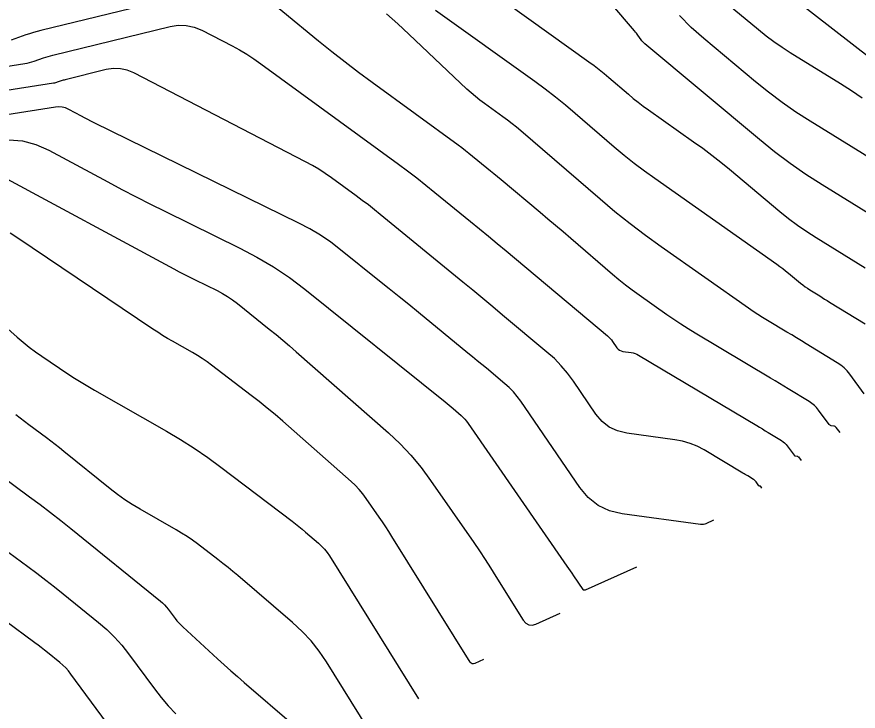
# Model space of a CAD drawing. Extents: x 1354696 to 1366163, y 660729 to 670380.
# Drawn here: x 1360591.1 to 1360664.7, y 664218.3 to 664279.1 of the extents above; entities that cross this region are included whole.
import ezdxf

# ---------------------------------------------------------------- set-up
doc = ezdxf.new("R2010")
doc.units = 0
doc.layers.add('R_Contours', color=7, linetype='Continuous')

msp = doc.modelspace()

# ---------------------------------------------------------------- linework, layer by layer
at = {"layer": 'R_Contours'}
for points in [[(1360669.999, 664259.188), (1360661.604, 664264.375), (1360660.175, 664265.293), (1360658.782, 664266.26), (1360657.424, 664267.276), (1360656.101, 664268.342), (1360646.053, 664276.734), (1360645.964, 664276.813), (1360645.881, 664276.898), (1360645.804, 664276.989), (1360645.733, 664277.084), (1360645.461, 664277.478), (1360645.392, 664277.576), (1360645.32, 664277.672), (1360645.246, 664277.765), (1360645.169, 664277.857), (1360630.111, 664295.468)], [(1360619.738, 664290.543), (1360641.157, 664275.164), (1360641.608, 664274.833), (1360642.052, 664274.491), (1360642.488, 664274.141), (1360642.916, 664273.78), (1360644.615, 664272.318), (1360645.043, 664271.958), (1360645.481, 664271.609), (1360645.926, 664271.271), (1360646.38, 664270.943), (1360650.333, 664268.164), (1360651.138, 664267.585), (1360651.931, 664266.99), (1360652.711, 664266.379), (1360653.479, 664265.751), (1360657.898, 664262.06), (1360658.658, 664261.448), (1360659.438, 664260.864), (1360660.239, 664260.308), (1360661.06, 664259.781), (1360665.361, 664257.124)], [(1360663.181, 664242.688), (1360662.806, 664243.151), (1360662.767, 664243.192), (1360662.722, 664243.224), (1360662.672, 664243.247), (1360662.618, 664243.261), (1360662.388, 664243.299), (1360662.333, 664243.313), (1360662.285, 664243.336), (1360662.241, 664243.369), (1360662.204, 664243.411), (1360661.277, 664244.662), (1360661.102, 664244.877), (1360660.909, 664245.071), (1360660.698, 664245.246), (1360660.469, 664245.402), (1360658.629, 664246.527), (1360658.242, 664246.762), (1360657.856, 664246.997), (1360657.468, 664247.23), (1360657.08, 664247.463), (1360650.476, 664251.402), (1360649.842, 664251.788), (1360649.216, 664252.186), (1360648.597, 664252.595), (1360647.986, 664253.017), (1360645.557, 664254.724), (1360644.956, 664255.158), (1360644.365, 664255.607), (1360643.786, 664256.069), (1360643.218, 664256.546), (1360639.572, 664259.684), (1360638.905, 664260.256), (1360638.236, 664260.825), (1360637.565, 664261.392), (1360636.891, 664261.957), (1360633.463, 664264.818), (1360633.153, 664265.076), (1360632.842, 664265.334), (1360632.531, 664265.59), (1360632.219, 664265.846), (1360630.971, 664266.868), (1360630.657, 664267.122), (1360630.34, 664267.371), (1360630.019, 664267.615), (1360629.695, 664267.855), (1360622.169, 664273.349), (1360620.979, 664274.23), (1360619.803, 664275.128), (1360618.64, 664276.043), (1360617.489, 664276.974), (1360611.23, 664282.117)], [(1360606.981, 664281.276), (1360593.155, 664277.89), (1360592.825, 664277.805), (1360592.497, 664277.712), (1360592.171, 664277.612), (1360591.848, 664277.504), (1360590.559, 664277.056)], [(1360678.398, 664265.698), (1360659.395, 664280.447)], [(1360627.73, 664279.691), (1360636.426, 664273.447), (1360637.333, 664272.78), (1360638.226, 664272.093), (1360639.103, 664271.387), (1360639.965, 664270.662), (1360643.382, 664267.721), (1360644.244, 664266.997), (1360645.124, 664266.294), (1360646.021, 664265.614), (1360646.934, 664264.955), (1360657.636, 664257.43), (1360657.892, 664257.247), (1360658.144, 664257.058), (1360658.391, 664256.864), (1360658.635, 664256.664), (1360659.695, 664255.779), (1360659.893, 664255.62), (1360660.095, 664255.468), (1360660.303, 664255.324), (1360660.516, 664255.187), (1360661.38, 664254.653), (1360661.596, 664254.52), (1360661.812, 664254.387), (1360662.028, 664254.254), (1360662.245, 664254.122), (1360665.36, 664252.217)], [(1360653.371, 664280.183), (1360656.015, 664277.975), (1360656.685, 664277.435), (1360657.373, 664276.92), (1360658.079, 664276.43), (1360658.802, 664275.965), (1360663.186, 664273.257), (1360664.152, 664272.642), (1360665.101, 664272.002)], [(1360665.279, 664246.096), (1360664.016, 664247.802), (1360663.777, 664248.094), (1360663.514, 664248.359), (1360663.226, 664248.598), (1360662.914, 664248.809), (1360660.2, 664250.469), (1360659.777, 664250.727), (1360659.353, 664250.984), (1360658.928, 664251.24), (1360658.502, 664251.495), (1360656.799, 664252.511), (1360656.375, 664252.769), (1360655.957, 664253.034), (1360655.544, 664253.308), (1360655.136, 664253.589), (1360647.488, 664258.966), (1360646.115, 664259.957), (1360644.767, 664260.98), (1360643.445, 664262.036), (1360642.149, 664263.124), (1360635.202, 664269.103), (1360634.82, 664269.424), (1360634.433, 664269.736), (1360634.038, 664270.04), (1360633.636, 664270.335), (1360632.017, 664271.498), (1360631.617, 664271.795), (1360631.228, 664272.105), (1360630.85, 664272.428), (1360630.482, 664272.763), (1360625.392, 664277.564), (1360624.415, 664278.469), (1360623.424, 664279.358)], [(1360670.696, 664263.687), (1360660.536, 664269.964), (1360659.295, 664270.762), (1360658.085, 664271.602), (1360656.906, 664272.484), (1360655.758, 664273.409), (1360651.225, 664277.194), (1360650.129, 664278.174), (1360649.106, 664279.221)], [(1360579.114, 664273.019), (1360591.746, 664275.003), (1360591.958, 664275.041), (1360592.167, 664275.088), (1360592.374, 664275.145), (1360592.578, 664275.211), (1360593.392, 664275.494), (1360593.596, 664275.562), (1360593.801, 664275.626), (1360594.008, 664275.684), (1360594.217, 664275.738), (1360604.479, 664278.251), (1360605.195, 664278.363), (1360605.896, 664278.346), (1360606.582, 664278.198), (1360607.252, 664277.921), (1360609.901, 664276.551), (1360610.555, 664276.196), (1360611.195, 664275.818), (1360611.82, 664275.414), (1360612.429, 664274.987), (1360624.47, 664266.199), (1360625.282, 664265.597), (1360626.085, 664264.985), (1360626.879, 664264.362), (1360627.665, 664263.727), (1360630.791, 664261.167), (1360631.572, 664260.526), (1360632.352, 664259.884), (1360633.129, 664259.239), (1360633.906, 664258.593), (1360642.796, 664251.171), (1360642.92, 664251.06), (1360643.036, 664250.942), (1360643.143, 664250.815), (1360643.242, 664250.681), (1360643.619, 664250.129), (1360643.722, 664250.005), (1360643.844, 664249.91), (1360643.983, 664249.844), (1360644.139, 664249.807), (1360644.861, 664249.709), (1360645.034, 664249.677), (1360645.2, 664249.628), (1360645.361, 664249.562), (1360645.516, 664249.48), (1360655.865, 664243.307), (1360656.112, 664243.159), (1360656.359, 664243.01), (1360656.605, 664242.861), (1360656.851, 664242.711), (1360658.024, 664241.994), (1360658.17, 664241.895), (1360658.304, 664241.784), (1360658.427, 664241.66), (1360658.538, 664241.523), (1360659.129, 664240.726), (1360659.153, 664240.699), (1360659.18, 664240.678), (1360659.211, 664240.663), (1360659.246, 664240.654), (1360659.392, 664240.63), (1360659.427, 664240.621), (1360659.459, 664240.607), (1360659.487, 664240.586), (1360659.512, 664240.56), (1360659.751, 664240.265)], [(1360656.322, 664237.842), (1360656.219, 664237.969), (1360656.208, 664237.981), (1360656.196, 664237.989), (1360656.182, 664237.996), (1360656.167, 664237.999), (1360656.104, 664238.01), (1360656.089, 664238.014), (1360656.076, 664238.02), (1360656.064, 664238.029), (1360656.054, 664238.041), (1360655.8, 664238.384), (1360655.752, 664238.442), (1360655.699, 664238.496), (1360655.641, 664238.544), (1360655.578, 664238.586), (1360655.074, 664238.895), (1360654.968, 664238.959), (1360654.862, 664239.023), (1360654.756, 664239.087), (1360654.649, 664239.151), (1360651.265, 664241.17), (1360650.654, 664241.495), (1360650.02, 664241.753), (1360649.363, 664241.946), (1360648.683, 664242.073), (1360644.481, 664242.644), (1360643.664, 664242.837), (1360642.941, 664243.18), (1360642.31, 664243.673), (1360641.772, 664244.317), (1360639.807, 664247.193), (1360639.294, 664247.892), (1360638.736, 664248.551), (1360638.134, 664249.169), (1360637.487, 664249.747), (1360633.606, 664252.987), (1360632.735, 664253.712), (1360631.863, 664254.435), (1360630.988, 664255.156), (1360630.113, 664255.875), (1360622.891, 664261.788), (1360622.371, 664262.208), (1360621.845, 664262.621), (1360621.314, 664263.026), (1360620.777, 664263.424), (1360618.616, 664265.001), (1360618.07, 664265.384), (1360617.509, 664265.745), (1360616.936, 664266.085), (1360616.348, 664266.403), (1360601.304, 664274.182), (1360600.72, 664274.424), (1360600.123, 664274.552), (1360599.513, 664274.567), (1360598.889, 664274.469), (1360595.279, 664273.585), (1360595.192, 664273.563), (1360595.106, 664273.539), (1360595.02, 664273.512), (1360594.935, 664273.484), (1360594.597, 664273.366), (1360594.512, 664273.339), (1360594.426, 664273.315), (1360594.339, 664273.295), (1360594.251, 664273.28), (1360580.091, 664271.056)], [(1360652.087, 664235.017), (1360651.415, 664234.716), (1360651.302, 664234.674), (1360651.187, 664234.649), (1360651.069, 664234.64), (1360650.948, 664234.649), (1360644.075, 664235.583), (1360642.952, 664235.848), (1360641.958, 664236.319), (1360641.091, 664236.997), (1360640.352, 664237.882), (1360635.187, 664245.44), (1360634.878, 664245.86), (1360634.542, 664246.257), (1360634.18, 664246.629), (1360633.791, 664246.977), (1360632.182, 664248.32), (1360631.779, 664248.655), (1360631.376, 664248.99), (1360630.971, 664249.323), (1360630.566, 664249.655), (1360626.222, 664253.213), (1360625.375, 664253.904), (1360624.527, 664254.593), (1360623.677, 664255.28), (1360622.825, 664255.965), (1360619.414, 664258.699), (1360618.545, 664259.357), (1360617.644, 664259.965), (1360616.711, 664260.522), (1360615.746, 664261.028), (1360597.816, 664269.824), (1360597.536, 664269.963), (1360597.257, 664270.105), (1360596.979, 664270.25), (1360596.703, 664270.397), (1360595.6, 664270.991), (1360595.32, 664271.115), (1360595.032, 664271.19), (1360594.735, 664271.215), (1360594.43, 664271.191), (1360581.069, 664269.093)], [(1360590.345, 664268.336), (1360591.551, 664268.233), (1360592.724, 664267.929), (1360593.862, 664267.425), (1360599.023, 664264.643), (1360600.26, 664263.984), (1360601.503, 664263.337), (1360602.752, 664262.702), (1360604.007, 664262.079), (1360610.593, 664258.848), (1360612.086, 664258.064), (1360613.529, 664257.203), (1360614.922, 664256.263), (1360616.265, 664255.245), (1360628.565, 664245.387), (1360628.744, 664245.241), (1360628.922, 664245.094), (1360629.098, 664244.944), (1360629.273, 664244.792), (1360629.966, 664244.182), (1360630.135, 664244.024), (1360630.292, 664243.858), (1360630.44, 664243.682), (1360630.576, 664243.497), (1360639.24, 664230.988), (1360639.382, 664230.783), (1360639.524, 664230.578), (1360639.665, 664230.373), (1360639.806, 664230.167), (1360640.626, 664228.967), (1360640.639, 664228.951), (1360640.654, 664228.939), (1360640.672, 664228.931), (1360640.691, 664228.926), (1360640.775, 664228.915), (1360640.796, 664228.913), (1360640.816, 664228.915), (1360640.836, 664228.919), (1360640.856, 664228.926), (1360645.369, 664230.952)], [(1360589.401, 664265.326), (1360604.79, 664257.031), (1360605.26, 664256.781), (1360605.731, 664256.536), (1360606.205, 664256.295), (1360606.682, 664256.058), (1360608.592, 664255.121), (1360609.062, 664254.874), (1360609.516, 664254.603), (1360609.954, 664254.307), (1360610.377, 664253.987), (1360613.158, 664251.758), (1360613.757, 664251.272), (1360614.351, 664250.78), (1360614.938, 664250.28), (1360615.52, 664249.774), (1360623.597, 664242.667), (1360624.616, 664241.713), (1360625.572, 664240.703), (1360626.465, 664239.637), (1360627.294, 664238.514), (1360631.074, 664233.057), (1360631.572, 664232.329), (1360632.061, 664231.594), (1360632.542, 664230.854), (1360633.014, 664230.108), (1360635.408, 664226.273), (1360635.632, 664226.005), (1360635.893, 664225.859), (1360636.191, 664225.835), (1360636.527, 664225.933), (1360638.651, 664226.886)], [(1360631.933, 664222.82), (1360631.172, 664222.479), (1360631.052, 664222.444), (1360630.945, 664222.452), (1360630.852, 664222.505), (1360630.771, 664222.601), (1360623.902, 664233.606), (1360623.634, 664234.03), (1360623.36, 664234.45), (1360623.082, 664234.868), (1360622.799, 664235.282), (1360621.657, 664236.931), (1360621.359, 664237.333), (1360621.04, 664237.715), (1360620.697, 664238.077), (1360620.332, 664238.419), (1360614.348, 664243.685), (1360613.672, 664244.269), (1360612.985, 664244.842), (1360612.289, 664245.402), (1360611.582, 664245.95), (1360608.115, 664248.59), (1360607.709, 664248.888), (1360607.294, 664249.172), (1360606.87, 664249.442), (1360606.437, 664249.697), (1360604.684, 664250.692), (1360604.248, 664250.945), (1360603.817, 664251.206), (1360603.392, 664251.475), (1360602.971, 664251.752), (1360591.064, 664259.766), (1360590.459, 664260.163)], [(1360584.706, 664256.678), (1360591.082, 664251.053), (1360591.603, 664250.608), (1360592.137, 664250.181), (1360592.685, 664249.772), (1360593.247, 664249.381), (1360595.521, 664247.85), (1360596.093, 664247.473), (1360596.672, 664247.107), (1360597.258, 664246.752), (1360597.851, 664246.408), (1360604.156, 664242.829), (1360605.389, 664242.102), (1360606.595, 664241.335), (1360607.775, 664240.527), (1360608.928, 664239.68), (1360615.173, 664234.925), (1360615.468, 664234.697), (1360615.76, 664234.464), (1360616.049, 664234.228), (1360616.334, 664233.987), (1360617.467, 664233.016), (1360617.74, 664232.764), (1360617.991, 664232.494), (1360618.221, 664232.205), (1360618.429, 664231.898), (1360626.239, 664219.386)], [(1360621.839, 664216.751), (1360618.177, 664222.616), (1360617.534, 664223.566), (1360616.824, 664224.458), (1360616.048, 664225.293), (1360615.206, 664226.071), (1360610.412, 664230.177), (1360609.983, 664230.539), (1360609.549, 664230.895), (1360609.109, 664231.245), (1360608.665, 664231.588), (1360606.877, 664232.95), (1360606.425, 664233.282), (1360605.962, 664233.599), (1360605.489, 664233.9), (1360605.006, 664234.185), (1360601.844, 664235.979), (1360601.163, 664236.384), (1360600.501, 664236.816), (1360599.856, 664237.275), (1360599.231, 664237.76), (1360595.166, 664241.049), (1360594.791, 664241.35), (1360594.412, 664241.646), (1360594.029, 664241.937), (1360593.644, 664242.224), (1360592.095, 664243.365), (1360591.711, 664243.654), (1360591.333, 664243.952), (1360590.963, 664244.257)], [(1360587.771, 664240.322), (1360592.171, 664237.083), (1360593.086, 664236.401), (1360593.993, 664235.709), (1360594.892, 664235.007), (1360595.783, 664234.294), (1360603.629, 664227.946), (1360603.818, 664227.783), (1360603.996, 664227.608), (1360604.162, 664227.423), (1360604.317, 664227.226), (1360604.914, 664226.418), (1360605.068, 664226.22), (1360605.231, 664226.03), (1360605.403, 664225.849), (1360605.583, 664225.675), (1360608.64, 664222.879), (1360609.213, 664222.359), (1360609.791, 664221.844), (1360610.373, 664221.333), (1360610.958, 664220.827), (1360615.32, 664217.092)], [(1360582.014, 664238.334), (1360592.021, 664230.967), (1360592.807, 664230.382), (1360593.586, 664229.788), (1360594.358, 664229.185), (1360595.123, 664228.573), (1360598.203, 664226.081), (1360598.926, 664225.456), (1360599.606, 664224.79), (1360600.241, 664224.082), (1360600.833, 664223.332), (1360603.112, 664220.247), (1360603.699, 664219.491), (1360604.32, 664218.767), (1360604.976, 664218.073)], [(1360602.538, 664212.413), (1360595.784, 664221.555), (1360595.568, 664221.829), (1360595.336, 664222.088), (1360595.088, 664222.331), (1360594.823, 664222.559), (1360593.734, 664223.44), (1360593.461, 664223.659), (1360593.185, 664223.875), (1360592.906, 664224.087), (1360592.626, 664224.296), (1360590.019, 664226.215)]]:
    msp.add_lwpolyline(points, dxfattribs=at)

doc.saveas('drawing.dxf')
